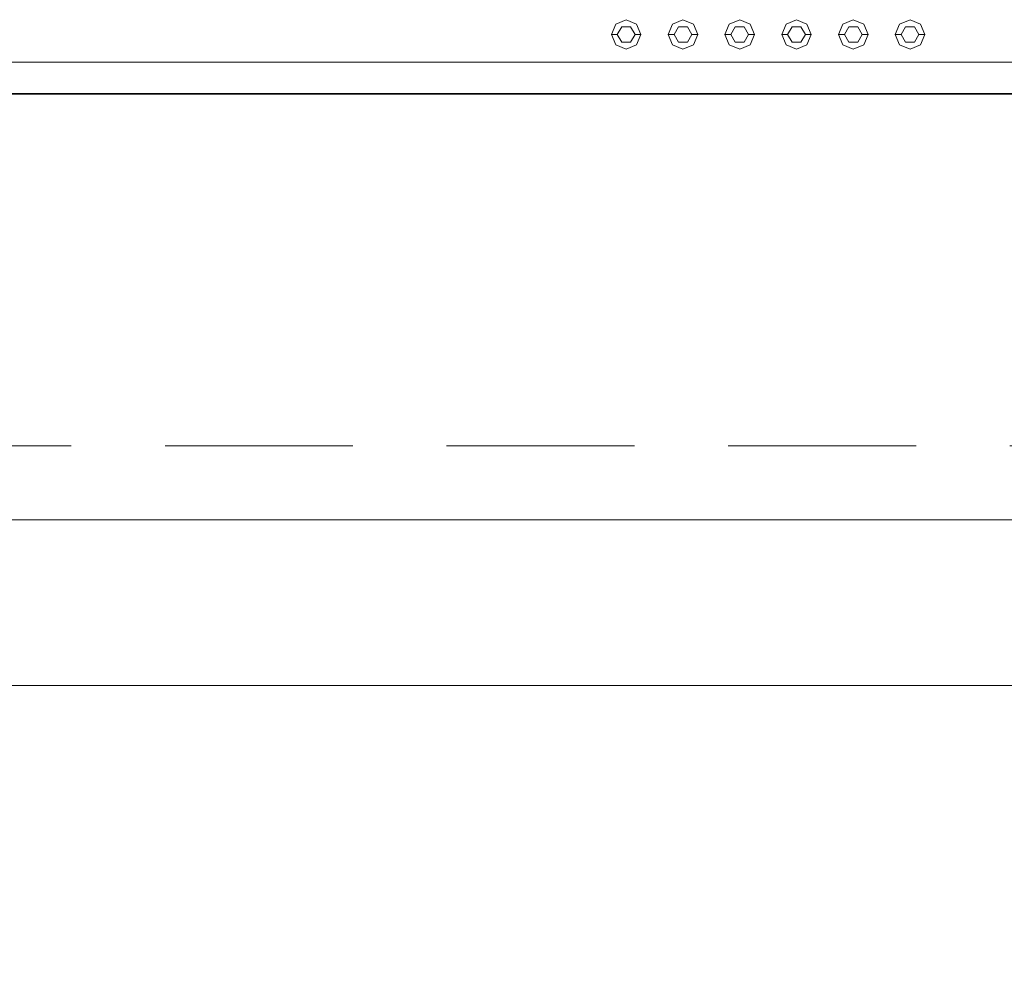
# Model space of a CAD drawing. Header units: millimetres. Extents: x 2 to 902, y -447 to 199.
# Tile 547 of 656: x 30.72 to 32.39, y 152.23 to 153.85. Entities that reach past the tile are written whole.
import ezdxf

# ---------------------------------------------------------------- set-up
doc = ezdxf.new("R2010")
doc.units = ezdxf.units.MM
doc.header["$MEASUREMENT"] = 0
doc.linetypes.add('HIDDEN2', pattern=[0.47625, 0.3175, -0.15875])
for name, color, linetype, lineweight in [('DI-Detalhes', 1, 'HIDDEN2', 9), ('IFC-Elemento construtivo genérico-Contorno', 253, 'Continuous', 5), ('IFC-Laje-Contorno', 134, 'Continuous', 5), ('IFC-Parede padrão-Contorno', 44, 'Continuous', 5), ('IFC-Parede-Contorno', 42, 'Continuous', 5), ('IFC-Viga-Contorno', 66, 'Continuous', 5)]:
    doc.layers.add(name, color=color, linetype=linetype, lineweight=lineweight)

msp = doc.modelspace()

# ---------------------------------------------------------------- linework, layer by layer
at = {"layer": 'DI-Detalhes'}
msp.add_lwpolyline([(10.0123, 153.1285), (35.3454, 153.1285), (35.3454, 143.0542), (10.0123, 143.0542), (10.0123, 153.1285)], dxfattribs=at)
at = {"layer": 'IFC-Elemento construtivo genérico-Contorno', "color": 7, "lineweight": 5}
for p, q in [((31.7294, 153.8418), (31.7471, 153.8491)), ((31.7471, 153.8491), (31.7648, 153.8418)), ((31.8254, 153.8418), (31.8431, 153.8491)), ((31.8431, 153.8491), (31.8608, 153.8418)), ((31.9214, 153.8418), (31.9391, 153.8491)), ((31.9391, 153.8491), (31.9568, 153.8418)), ((32.0174, 153.8418), (32.0351, 153.8491)), ((32.0351, 153.8491), (32.0528, 153.8418)), ((32.1134, 153.8418), (32.1311, 153.8491)), ((32.1311, 153.8491), (32.1488, 153.8418)), ((32.2094, 153.8418), (32.2271, 153.8491)), ((32.2271, 153.8491), (32.2448, 153.8418)), ((31.7221, 153.8241), (31.7294, 153.8418)), ((31.7321, 153.8241), (31.7396, 153.8371)), ((31.7396, 153.8371), (31.7546, 153.8371)), ((31.7546, 153.8371), (31.7621, 153.8241)), ((31.7648, 153.8418), (31.7721, 153.8241)), ((31.8181, 153.8241), (31.8254, 153.8418)), ((31.8281, 153.8241), (31.8356, 153.8371)), ((31.8356, 153.8371), (31.8506, 153.8371)), ((31.8506, 153.8371), (31.8581, 153.8241)), ((31.8608, 153.8418), (31.8681, 153.8241)), ((31.9141, 153.8241), (31.9214, 153.8418)), ((31.9241, 153.8241), (31.9316, 153.8371)), ((31.9316, 153.8371), (31.9466, 153.8371)), ((31.9466, 153.8371), (31.9541, 153.8241)), ((31.9568, 153.8418), (31.9641, 153.8241)), ((32.0101, 153.8241), (32.0174, 153.8418)), ((32.0201, 153.8241), (32.0276, 153.8371)), ((32.0276, 153.8371), (32.0426, 153.8371)), ((32.0426, 153.8371), (32.0501, 153.8241)), ((32.0528, 153.8418), (32.0601, 153.8241)), ((32.1061, 153.8241), (32.1134, 153.8418)), ((32.1161, 153.8241), (32.1236, 153.8371)), ((32.1236, 153.8371), (32.1386, 153.8371)), ((32.1386, 153.8371), (32.1461, 153.8241)), ((32.1488, 153.8418), (32.1561, 153.8241)), ((32.2021, 153.8241), (32.2094, 153.8418)), ((32.2121, 153.8241), (32.2196, 153.8371)), ((32.2196, 153.8371), (32.2346, 153.8371)), ((32.2346, 153.8371), (32.2421, 153.8241)), ((32.2448, 153.8418), (32.2521, 153.8241)), ((31.7221, 153.8241), (31.7321, 153.8241)), ((31.7221, 153.8241), (31.7294, 153.8065)), ((31.7321, 153.8241), (31.7396, 153.8111)), ((31.7396, 153.8111), (31.7546, 153.8111)), ((31.7546, 153.8111), (31.7621, 153.8241)), ((31.7621, 153.8241), (31.7721, 153.8241)), ((31.7648, 153.8065), (31.7721, 153.8241)), ((31.8181, 153.8241), (31.8281, 153.8241)), ((31.8181, 153.8241), (31.8254, 153.8065)), ((31.8281, 153.8241), (31.8356, 153.8111)), ((31.8356, 153.8111), (31.8506, 153.8111)), ((31.8506, 153.8111), (31.8581, 153.8241)), ((31.8581, 153.8241), (31.8681, 153.8241)), ((31.8608, 153.8065), (31.8681, 153.8241)), ((31.9141, 153.8241), (31.9241, 153.8241)), ((31.9141, 153.8241), (31.9214, 153.8065)), ((31.9241, 153.8241), (31.9316, 153.8111)), ((31.9316, 153.8111), (31.9466, 153.8111)), ((31.9466, 153.8111), (31.9541, 153.8241)), ((31.9541, 153.8241), (31.9641, 153.8241)), ((31.9568, 153.8065), (31.9641, 153.8241)), ((32.0101, 153.8241), (32.0201, 153.8241)), ((32.0101, 153.8241), (32.0174, 153.8065)), ((32.0201, 153.8241), (32.0276, 153.8111)), ((32.0276, 153.8111), (32.0426, 153.8111)), ((32.0426, 153.8111), (32.0501, 153.8241)), ((32.0501, 153.8241), (32.0601, 153.8241)), ((32.0528, 153.8065), (32.0601, 153.8241)), ((32.1061, 153.8241), (32.1161, 153.8241)), ((32.1061, 153.8241), (32.1134, 153.8065)), ((32.1161, 153.8241), (32.1236, 153.8111)), ((32.1236, 153.8111), (32.1386, 153.8111)), ((32.1386, 153.8111), (32.1461, 153.8241)), ((32.1461, 153.8241), (32.1561, 153.8241)), ((32.1488, 153.8065), (32.1561, 153.8241)), ((32.2021, 153.8241), (32.2121, 153.8241)), ((32.2021, 153.8241), (32.2094, 153.8065)), ((32.2121, 153.8241), (32.2196, 153.8111)), ((32.2196, 153.8111), (32.2346, 153.8111)), ((32.2346, 153.8111), (32.2421, 153.8241)), ((32.2421, 153.8241), (32.2521, 153.8241)), ((32.2448, 153.8065), (32.2521, 153.8241)), ((31.7294, 153.8065), (31.7471, 153.7991)), ((31.7471, 153.7991), (31.7648, 153.8065)), ((31.8254, 153.8065), (31.8431, 153.7991)), ((31.8431, 153.7991), (31.8608, 153.8065)), ((31.9214, 153.8065), (31.9391, 153.7991)), ((31.9391, 153.7991), (31.9568, 153.8065)), ((32.0174, 153.8065), (32.0351, 153.7991)), ((32.0351, 153.7991), (32.0528, 153.8065)), ((32.1134, 153.8065), (32.1311, 153.7991)), ((32.1311, 153.7991), (32.1488, 153.8065)), ((32.2094, 153.8065), (32.2271, 153.7991)), ((32.2271, 153.7991), (32.2448, 153.8065))]:
    msp.add_line(p, q, dxfattribs=at)
at = {"layer": 'IFC-Laje-Contorno', "color": 7, "lineweight": 5}
msp.add_line((29.5071, 153.7771), (32.7871, 153.7771), dxfattribs=at)
at = {"layer": 'IFC-Parede padrão-Contorno', "color": 7, "lineweight": 5}
for p, q in [((28.6238, 153.723), (42.9461, 153.723)), ((28.6238, 152.723), (42.9461, 152.723))]:
    msp.add_line(p, q, dxfattribs=at)
at = {"layer": 'IFC-Parede-Contorno', "color": 7, "lineweight": 5}
for p, q in [((30.684, 153.7771), (41.8187, 153.7771)), ((30.684, 153.7244), (41.8187, 153.7244))]:
    msp.add_line(p, q, dxfattribs=at)
at = {"layer": 'IFC-Viga-Contorno', "color": 7, "lineweight": 5}
for p, q in [((29.0671, 153.003), (35.2871, 153.003)), ((29.0671, 152.723), (35.2871, 152.723))]:
    msp.add_line(p, q, dxfattribs=at)

doc.saveas('drawing.dxf')
